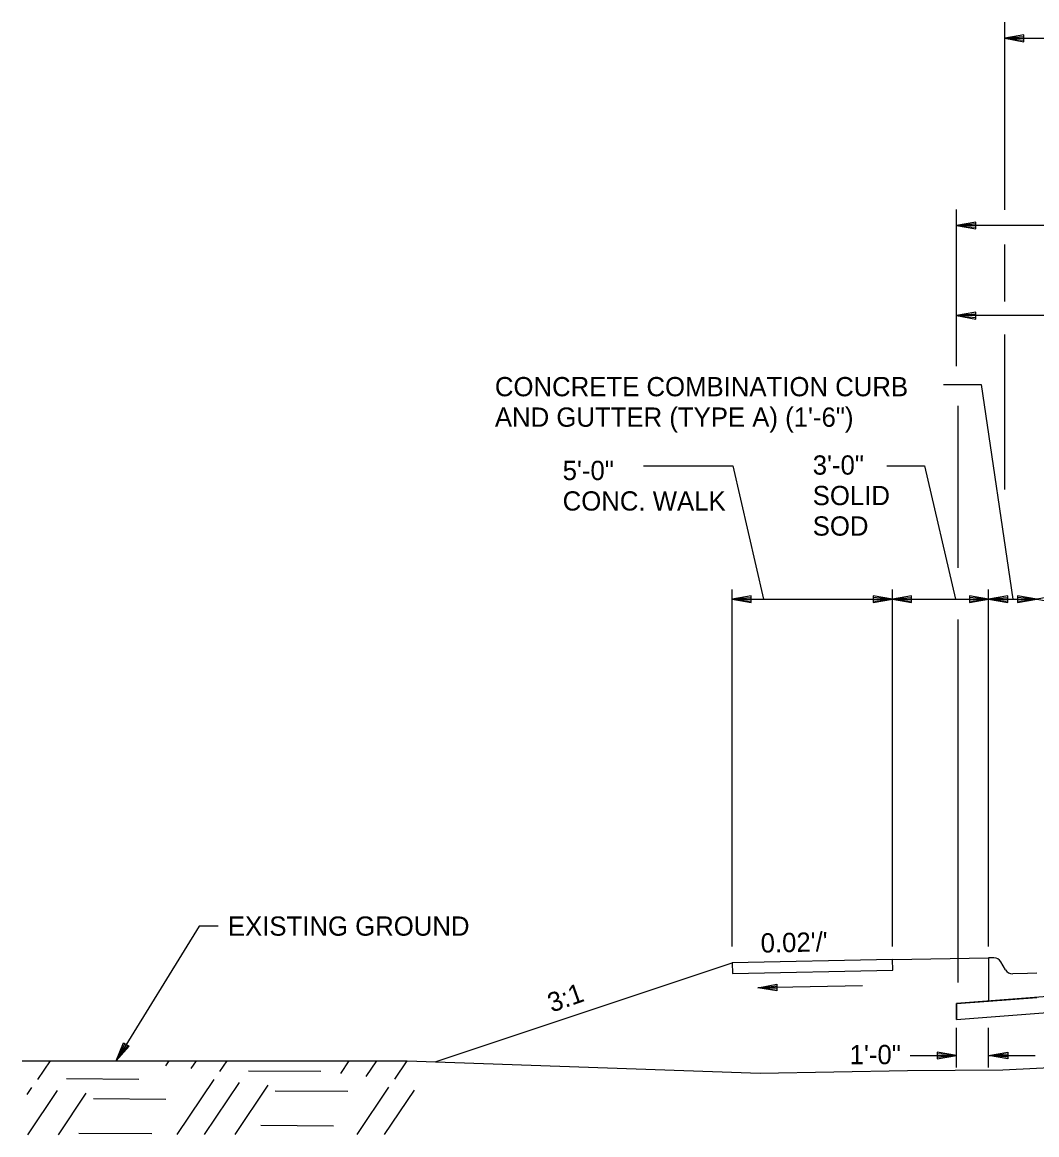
# Model space of a CAD drawing. Extents: x 1001270 to 1003428, y 1840152 to 1842912.
# Drawn here: x 1003291.53 to 1003323.16, y 1842722.5 to 1842757.16 of the extents above; entities that cross this region are included whole.
import ezdxf

# ---------------------------------------------------------------- set-up
doc = ezdxf.new("R2010")
doc.units = 0
for name, color, linetype in [('19', 7, 'Continuous'), ('20', 7, 'Continuous'), ('8', 7, 'Continuous')]:
    doc.layers.add(name, color=color, linetype=linetype)

# ---------------------------------------------------------------- blocks, each defined once
blk = doc.blocks.new('TM')
at = {"layer": '8'}
for p, q in [((-120.309, 21.181), (-119.787, -20.829)), ((0, 0), (-120.309, 21.181)), ((-31.382, 2.945), (-120.176, 10.512)), ((-119.787, -20.829), (0, 0)), ((-119.911, -10.826), (-31.307, -3.057))]:
    blk.add_line(p, q, dxfattribs=at)

msp = doc.modelspace()

# ---------------------------------------------------------------- linework, layer by layer
at = {"layer": '19'}
for p, q in [((1003322.158, 1842751.319), (1003322.158, 1842757.16)), ((1003322.758, 1842756.765), (1003322.158, 1842756.66)), ((1003322.158, 1842756.66), (1003360.158, 1842756.66)), ((1003322.158, 1842756.66), (1003322.758, 1842756.555)), ((1003322.758, 1842756.71), (1003322.318, 1842756.675)), ((1003322.318, 1842756.645), (1003322.758, 1842756.605)), ((1003322.758, 1842756.555), (1003322.758, 1842756.765)), ((1003320.658, 1842746.446), (1003320.658, 1842751.326)), ((1003321.258, 1842750.931), (1003320.658, 1842750.826)), ((1003321.258, 1842750.721), (1003321.258, 1842750.931)), ((1003320.658, 1842750.826), (1003321.258, 1842750.721)), ((1003361.658, 1842750.826), (1003320.658, 1842750.826)), ((1003321.258, 1842750.876), (1003320.818, 1842750.841)), ((1003320.818, 1842750.811), (1003321.258, 1842750.771)), ((1003322.158, 1842748.463), (1003322.158, 1842750.234)), ((1003321.258, 1842748.123), (1003320.658, 1842748.019)), ((1003320.658, 1842748.019), (1003321.258, 1842747.913)), ((1003361.658, 1842748.019), (1003320.658, 1842748.019)), ((1003321.258, 1842748.068), (1003320.818, 1842748.033)), ((1003320.818, 1842748.003), (1003321.258, 1842747.963)), ((1003321.258, 1842747.913), (1003321.258, 1842748.123)), ((1003322.158, 1842742.605), (1003322.158, 1842747.437)), ((1003320.248, 1842745.875), (1003321.427, 1842745.875)), ((1003321.427, 1842745.875), (1003322.415, 1842739.184)), ((1003320.704, 1842740.164), (1003320.704, 1842745.213)), ((1003310.902, 1842743.341), (1003313.681, 1842743.341)), ((1003313.681, 1842743.341), (1003314.637, 1842739.184)), ((1003318.484, 1842743.341), (1003319.663, 1842743.341)), ((1003319.663, 1842743.341), (1003320.62, 1842739.184)), ((1003313.658, 1842728.361), (1003313.658, 1842739.484)), ((1003314.258, 1842739.288), (1003313.658, 1842739.184)), ((1003313.658, 1842739.184), (1003323.158, 1842739.184)), ((1003313.658, 1842739.184), (1003314.258, 1842739.078)), ((1003314.258, 1842739.233), (1003313.818, 1842739.199)), ((1003313.818, 1842739.169), (1003314.258, 1842739.128)), ((1003314.258, 1842739.078), (1003314.258, 1842739.288)), ((1003318.058, 1842739.289), (1003318.058, 1842739.079)), ((1003318.658, 1842739.184), (1003318.058, 1842739.289)), ((1003318.498, 1842739.199), (1003318.058, 1842739.234)), ((1003318.058, 1842739.079), (1003318.658, 1842739.184)), ((1003318.058, 1842739.129), (1003318.498, 1842739.169)), ((1003318.658, 1842728.361), (1003318.658, 1842739.484)), ((1003319.258, 1842739.288), (1003318.658, 1842739.184)), ((1003318.658, 1842739.184), (1003319.258, 1842739.078)), ((1003319.258, 1842739.233), (1003318.818, 1842739.199)), ((1003318.818, 1842739.169), (1003319.258, 1842739.128)), ((1003319.258, 1842739.078), (1003319.258, 1842739.288)), ((1003321.058, 1842739.289), (1003321.058, 1842739.079)), ((1003321.658, 1842739.184), (1003321.058, 1842739.289)), ((1003321.498, 1842739.199), (1003321.058, 1842739.234)), ((1003321.058, 1842739.079), (1003321.658, 1842739.184)), ((1003321.058, 1842739.129), (1003321.498, 1842739.169)), ((1003321.658, 1842728.361), (1003321.658, 1842739.484)), ((1003322.258, 1842739.288), (1003321.658, 1842739.184)), ((1003321.658, 1842739.184), (1003322.258, 1842739.078)), ((1003322.258, 1842739.233), (1003321.818, 1842739.199)), ((1003321.818, 1842739.169), (1003322.258, 1842739.128)), ((1003322.258, 1842739.078), (1003322.258, 1842739.288)), ((1003322.558, 1842739.289), (1003322.558, 1842739.079)), ((1003323.158, 1842739.184), (1003322.558, 1842739.289)), ((1003322.998, 1842739.199), (1003322.558, 1842739.234)), ((1003322.558, 1842739.079), (1003323.158, 1842739.184)), ((1003322.558, 1842739.129), (1003322.998, 1842739.169)), ((1003323.758, 1842739.288), (1003323.158, 1842739.184)), ((1003323.158, 1842739.184), (1003323.758, 1842739.078)), ((1003320.704, 1842727.247), (1003320.704, 1842738.551)), ((1003304.407, 1842724.772), (1003313.661, 1842727.856)), ((1003318.66, 1842727.957), (1003313.661, 1842727.856)), ((1003313.661, 1842727.856), (1003313.674, 1842727.523)), ((1003318.66, 1842727.957), (1003321.658, 1842728.016)), ((1003318.673, 1842727.624), (1003318.66, 1842727.957)), ((1003318.66, 1842727.957), (1003318.66, 1842727.957)), ((1003321.825, 1842728.016), (1003321.658, 1842728.016)), ((1003321.658, 1842728.016), (1003321.658, 1842727.683)), ((1003322.187, 1842727.64), (1003322.041, 1842727.892)), ((1003313.674, 1842727.523), (1003318.673, 1842727.624)), ((1003321.658, 1842727.683), (1003321.658, 1842727.501)), ((1003321.658, 1842727.501), (1003321.658, 1842726.666)), ((1003322.874, 1842727.525), (1003322.408, 1842727.516)), ((1003323.158, 1842727.531), (1003322.874, 1842727.525)), ((1003322.874, 1842727.525), (1003322.874, 1842727.525)), ((1003322.874, 1842727.525), (1003322.874, 1842727.525)), ((1003321.658, 1842726.666), (1003323.158, 1842726.781)), ((1003320.658, 1842726.089), (1003320.658, 1842726.589)), ((1003320.658, 1842724.593), (1003320.658, 1842725.831)), ((1003321.658, 1842724.593), (1003321.658, 1842725.831)), ((1003294.458, 1842724.802), (1003294.682, 1842725.369)), ((1003294.532, 1842724.943), (1003294.725, 1842725.337)), ((1003294.682, 1842725.369), (1003294.86, 1842725.26)), ((1003294.86, 1842725.26), (1003294.458, 1842724.802)), ((1003294.819, 1842725.281), (1003294.555, 1842724.932)), ((1003319.209, 1842724.971), (1003320.658, 1842724.971)), ((1003319.209, 1842724.971), (1003320.658, 1842724.971)), ((1003320.058, 1842725.076), (1003320.058, 1842724.866)), ((1003320.658, 1842724.971), (1003320.058, 1842725.076)), ((1003320.058, 1842725.076), (1003320.058, 1842724.866)), ((1003320.658, 1842724.971), (1003320.058, 1842725.076)), ((1003320.498, 1842724.986), (1003320.058, 1842725.021)), ((1003320.498, 1842724.986), (1003320.058, 1842725.021)), ((1003320.058, 1842724.866), (1003320.658, 1842724.971)), ((1003320.058, 1842724.866), (1003320.658, 1842724.971)), ((1003320.058, 1842724.916), (1003320.498, 1842724.956)), ((1003320.058, 1842724.916), (1003320.498, 1842724.956)), ((1003321.658, 1842724.971), (1003322.258, 1842725.076)), ((1003321.658, 1842724.971), (1003322.258, 1842725.076)), ((1003322.258, 1842724.866), (1003321.658, 1842724.971)), ((1003321.658, 1842724.971), (1003323.107, 1842724.971)), ((1003322.258, 1842724.866), (1003321.658, 1842724.971)), ((1003321.658, 1842724.971), (1003323.107, 1842724.971)), ((1003321.818, 1842724.986), (1003322.258, 1842725.021)), ((1003321.818, 1842724.986), (1003322.258, 1842725.021)), ((1003322.258, 1842724.916), (1003321.818, 1842724.956)), ((1003322.258, 1842724.916), (1003321.818, 1842724.956)), ((1003322.258, 1842725.076), (1003322.258, 1842724.866)), ((1003322.258, 1842725.076), (1003322.258, 1842724.866)), ((1003292.02, 1842724.218), (1003292.411, 1842724.801)), ((1003296.005, 1842724.652), (1003296.111, 1842724.802)), ((1003296.8, 1842724.56), (1003296.966, 1842724.805)), ((1003297.695, 1842724.468), (1003297.921, 1842724.807)), ((1003301.459, 1842724.412), (1003301.721, 1842724.808)), ((1003302.254, 1842724.321), (1003302.586, 1842724.809)), ((1003303.149, 1842724.228), (1003303.53, 1842724.802)), ((1003292.908, 1842724.257), (1003295.168, 1842724.236)), ((1003298.583, 1842724.497), (1003300.843, 1842724.486)), ((1003291.68, 1842723.75), (1003291.834, 1842723.976)), ((1003296.357, 1842722.505), (1003297.509, 1842724.226)), ((1003297.212, 1842722.507), (1003298.304, 1842724.134)), ((1003298.167, 1842722.509), (1003299.199, 1842724.042)), ((1003301.967, 1842722.51), (1003302.963, 1842723.986)), ((1003291.702, 1842722.501), (1003292.629, 1842723.884)), ((1003292.657, 1842722.503), (1003293.524, 1842723.792)), ((1003293.748, 1842723.628), (1003296.008, 1842723.606)), ((1003299.413, 1842723.869), (1003301.683, 1842723.857)), ((1003302.822, 1842722.513), (1003303.758, 1842723.894)), ((1003293.295, 1842722.548), (1003295.566, 1842722.536)), ((1003298.971, 1842722.799), (1003301.23, 1842722.777))]:
    msp.add_line(p, q, dxfattribs=at)
for points in [[(1003303.53, 1842724.802), (1003314.536, 1842724.417), (1003319.13, 1842724.502), (1003322.097, 1842724.527), (1003329.443, 1842724.891), (1003339.767, 1842725.958), (1003355.933, 1842727.158), (1003361.755, 1842729.599), (1003365.939, 1842730.476), (1003371.785, 1842733.411), (1003376.097, 1842735.06), (1003383.698, 1842735.962)], [(1003297.641, 1842729.001), (1003297.041, 1842729.001), (1003294.458, 1842724.802)], [(1003320.658, 1842726.089), (1003341.158, 1842727.667), (1003359.158, 1842729.053)], [(1003320.658, 1842726.589), (1003321.658, 1842726.666)], [(1003291.53, 1842724.802), (1003303.53, 1842724.802)]]:
    msp.add_lwpolyline(points, dxfattribs=at)
msp.add_lwpolyline([(1003320.658, 1842726.589), (1003320.658, 1842726.089), (1003359.158, 1842729.053), (1003361.658, 1842729.003), (1003361.658, 1842729.503), (1003359.158, 1842729.553)], close=True, dxfattribs=at)
for centre, start, end in [((1003321.825, 1842727.766), 30.1619, 90), ((1003322.403, 1842727.766), 210.1635, 271.1458)]:
    msp.add_arc(centre, 0.25, start, end, dxfattribs=at)
at = {"layer": '20'}
msp.add_line((1003317.728, 1842727.141), (1003314.458, 1842727.076), dxfattribs=at)

# ---------------------------------------------------------------- block references
at = {"layer": '19', "xscale": 0.0050063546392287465, "yscale": -0.0050063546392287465, "rotation": -178.8781640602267}
msp.add_blockref('TM', (1003314.458, 1842727.074), dxfattribs=at)

# ---------------------------------------------------------------- texts
at = {"layer": '19'}
for s, rotation, p in [('CONCRETE COMBINATION CURB', 360, (1003306.265, 1842745.508)), ('AND GUTTER (TYPE A) (1\'-6")', 360, (1003306.265, 1842744.558)), ('3\'-0"', 360, (1003316.174, 1842743.066)), ('5\'-0"', 360, (1003308.378, 1842742.897)), ('SOLID ', 360, (1003316.174, 1842742.116)), ('CONC. WALK', 360, (1003308.378, 1842741.947)), ('SOD', 360, (1003316.174, 1842741.166)), ("0.02'/'", 1.1496, (1003314.556, 1842728.174)), ('3:1', 19.5057, (1003308.038, 1842726.303))]:
    msp.add_text(s, height=0.6, rotation=rotation, dxfattribs=at).set_placement(p)
for s, p in [('EXISTING GROUND', (1003297.941, 1842728.702)), ('1\'-0"', (1003317.326, 1842724.699))]:
    msp.add_text(s, height=0.6, dxfattribs=at).set_placement(p)

doc.saveas('drawing.dxf')
